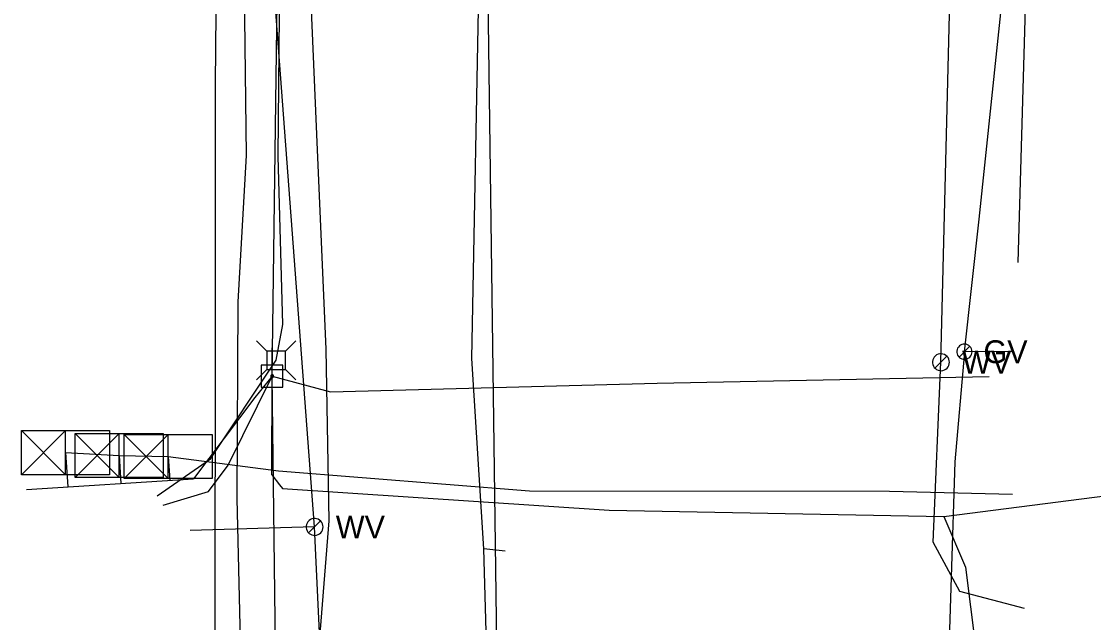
# Model space of a CAD drawing. Extents: x 600849 to 606371, y 330010 to 403088.
# Drawn here: x 601978.5 to 602159.1, y 363456.2 to 363557.4 of the extents above; entities that cross this region are included whole.
import ezdxf

# ---------------------------------------------------------------- set-up
doc = ezdxf.new("R2010")
doc.units = 0
for name, color, linetype in [('E_SIG', 7, 'Continuous'), ('E_UTL_AG_Bold', 7, 'Continuous'), ('E_UTL_E_UG', 7, 'Continuous'), ('E_UTL_EPowerPole', 7, 'Continuous'), ('E_UTL_FO_UG', 7, 'Continuous'), ('E_UTL_G', 7, 'Continuous'), ('E_UTL_G_UG', 7, 'Continuous'), ('E_UTL_Overhead', 7, 'Continuous'), ('E_UTL_T_UG', 7, 'Continuous'), ('E_UTL_TV_UG', 7, 'Continuous'), ('E_UTL_W', 7, 'Continuous'), ('E_UTL_W_UG', 7, 'Continuous')]:
    doc.layers.add(name, color=color, linetype=linetype)

msp = doc.modelspace()

# ---------------------------------------------------------------- linework, layer by layer
at = {"layer": 'E_SIG'}
for points in [[(601978.53, 363481.09), (601978.53, 363488.51)], [(601978.53, 363488.51), (601993.38, 363488.51)], [(601985.95, 363488.51), (601978.53, 363481.09)], [(601978.53, 363488.51), (601985.95, 363481.09)], [(601985.95, 363481.09), (601985.95, 363488.51)], [(601987.56, 363480.63), (601987.56, 363488.05)], [(601987.56, 363488.05), (602002.41, 363488.05)], [(601994.98, 363488.05), (601987.56, 363480.63)], [(601987.56, 363488.05), (601994.98, 363480.63)], [(601993.38, 363488.51), (601993.38, 363481.09)], [(601994.98, 363480.63), (601994.98, 363488.05)], [(601995.8, 363480.46), (601995.8, 363487.88)], [(601995.8, 363487.88), (602010.65, 363487.88)], [(602003.23, 363487.88), (601995.8, 363480.46)], [(601995.8, 363487.88), (602003.23, 363480.46)], [(602002.41, 363488.05), (602002.41, 363480.63)], [(602003.23, 363480.46), (602003.23, 363487.88)], [(602010.65, 363487.88), (602010.65, 363480.46)], [(601985.95, 363484.8), (601985.95, 363484.8)], [(601994.98, 363484.34), (601994.98, 363484.34)], [(602003.23, 363484.17), (602003.23, 363484.17)], [(601993.38, 363481.09), (601978.53, 363481.09)], [(602002.41, 363480.63), (601987.56, 363480.63)], [(602010.65, 363480.46), (601995.8, 363480.46)]]:
    msp.add_lwpolyline(points, dxfattribs=at)
at = {"layer": 'E_UTL_AG_Bold'}
for points in [[(602019.88, 363501.91), (602018.13, 363503.66)], [(602022.98, 363501.91), (602024.73, 363503.66)], [(602022.98, 363501.91), (602019.88, 363501.91)], [(602019.88, 363501.91), (602019.88, 363498.82)], [(602022.98, 363498.82), (602022.98, 363501.91)], [(602019.88, 363498.82), (602018.13, 363497.06)], [(602019.88, 363498.82), (602022.98, 363498.82)], [(602022.98, 363498.82), (602024.73, 363497.06)]]:
    msp.add_lwpolyline(points, dxfattribs=at)
at = {"layer": 'E_UTL_E_UG'}
for points in [[(602011.19, 363546.99), (602011.78, 363606.5), (602011.32, 363708.76), (602012.32, 363798.15), (602014.54, 363832.84), (602015.06, 363873.42), (602017.01, 363967.88)], [(602010.49, 363402.97), (602011.14, 363414.46), (602011.19, 363546.99)], [(602020.76, 363497.69), (602017.86, 363494.08), (602007.49, 363480.4)], [(601985.95, 363484.8), (601994.98, 363484.34), (602003.23, 363484.17), (602021.82, 363481.73), (602064.1, 363478.37), (602124.72, 363478.33), (602145.45, 363477.79)], [(601985.95, 363484.8), (601986.32, 363479.03)], [(601994.98, 363484.34), (601995.29, 363479.61)], [(602003.23, 363484.17), (602003.49, 363480.14)], [(601979.36, 363478.59), (602007.49, 363480.4)]]:
    msp.add_lwpolyline(points, dxfattribs=at)
at = {"layer": 'E_UTL_EPowerPole'}
for points in [[(602020.73, 363499.53), (602020.73, 363502.44)], [(602022.57, 363499.53), (602018.88, 363499.53)], [(602018.88, 363499.53), (602018.88, 363495.84)], [(602022.57, 363495.84), (602022.57, 363499.53)], [(602021, 363497.69), (602020.99, 363497.74), (602020.98, 363497.78), (602020.96, 363497.82), (602020.93, 363497.86), (602020.9, 363497.89), (602020.86, 363497.91), (602020.82, 363497.92), (602020.77, 363497.93), (602020.73, 363497.93), (602020.68, 363497.92), (602020.64, 363497.9), (602020.6, 363497.87), (602020.57, 363497.84), (602020.55, 363497.8), (602020.53, 363497.76), (602020.52, 363497.71), (602020.52, 363497.67), (602020.53, 363497.62), (602020.55, 363497.58), (602020.57, 363497.54), (602020.6, 363497.51), (602020.64, 363497.48), (602020.68, 363497.47), (602020.73, 363497.45), (602020.77, 363497.45), (602020.82, 363497.46), (602020.86, 363497.47), (602020.9, 363497.5), (602020.93, 363497.53), (602020.96, 363497.56), (602020.98, 363497.6), (602020.99, 363497.65), (602021, 363497.69)], [(602018.88, 363495.84), (602022.57, 363495.84)]]:
    msp.add_lwpolyline(points, dxfattribs=at)
at = {"layer": 'E_UTL_FO_UG'}
for points in [[(602018.89, 363234.82), (602015.7, 363236.2), (602015.45, 363252.39), (602015.2, 363298.62), (602016.31, 363359.18), (602016.36, 363412.87), (602014.83, 363477.07), (602015, 363510.18), (602016.42, 363534.87), (602015.4, 363618.31), (602014.6, 363656.31), (602023.02, 363665.48), (602021.53, 363667.01), (602024.62, 363721.06), (602024.12, 363803.03), (602022.89, 363819.62), (602023.54, 363821), (602021.77, 363822.04), (602014.54, 363832.84), (602015.06, 363873.42), (602017.07, 363970.24)], [(602005.75, 363342.34), (602019.42, 363343.61), (602020.52, 363346.31), (602024.58, 363388.43), (602025.92, 363417.67), (602030.34, 363473.3), (602029.86, 363502.22), (602028.38, 363535.82), (602024.84, 363618.3), (602023.3, 363658.33), (602023.02, 363665.48), (602021.53, 363667.01), (602017.12, 363666.92), (602008.42, 363661.2)], [(602001.38, 363477.52), (602010.34, 363483.77), (602021.43, 363500.36), (602022.52, 363506.41), (602021.76, 363534.75), (602022.52, 363618.14), (602021.58, 363657.95), (602023.02, 363665.48)], [(602146.35, 363516.85), (602148.73, 363598.68), (602148.85, 363638.87), (602148.89, 363639.58)]]:
    msp.add_lwpolyline(points, dxfattribs=at)
at = {"layer": 'E_UTL_G'}
for points in [[(602138.61, 363501.8), (602138.58, 363502.04), (602138.51, 363502.27), (602138.4, 363502.49), (602138.25, 363502.68), (602138.07, 363502.84), (602137.86, 363502.97), (602137.63, 363503.05), (602137.38, 363503.08), (602137.14, 363503.07), (602136.9, 363503.01), (602136.68, 363502.91), (602136.48, 363502.77), (602136.31, 363502.59), (602136.18, 363502.39), (602136.09, 363502.16), (602136.05, 363501.92), (602136.05, 363501.68), (602136.09, 363501.44), (602136.18, 363501.21), (602136.31, 363501), (602136.48, 363500.83), (602136.68, 363500.69), (602136.9, 363500.59), (602137.14, 363500.53), (602137.38, 363500.52), (602137.63, 363500.55), (602137.86, 363500.63), (602138.07, 363500.75), (602138.25, 363500.91), (602138.4, 363501.1), (602138.51, 363501.32), (602138.58, 363501.56), (602138.61, 363501.8)], [(602136.42, 363500.89), (602138.23, 363502.71)]]:
    msp.add_lwpolyline(points, dxfattribs=at)
at = {"layer": 'E_UTL_G_UG'}
for points in [[(602060.01, 363468.19), (602056.39, 363468.6), (602054.36, 363500.64), (602055.64, 363568.29), (602055.85, 363635.67), (602060.53, 363677.93), (602062.03, 363722.09), (602061.42, 363727.86), (602062.56, 363759.29), (602062.45, 363800.12), (602062.87, 363849.24), (602063.19, 363928.76), (602063.38, 364018.14), (602063.76, 364116.5), (602064.83, 364174.35), (602065.21, 364233.32), (602065.84, 364329.41), (602065.08, 364438.96)], [(602137.32, 363501.8), (602139.83, 363524.14), (602143.94, 363563.73), (602147.29, 363598.33)], [(602137.32, 363501.8), (602135.69, 363483.24), (602134.47, 363444.42), (602135.32, 363434.86), (602135.17, 363427.22)], [(602145.62, 363501.84), (602137.32, 363501.8)], [(602004.29, 362646.67), (602014.22, 362646.95), (602047.56, 362645.82), (602053.75, 362646.16), (602056.03, 362692.23), (602056.95, 362724.99), (602056.77, 362762.67), (602056.05, 362800.79), (602055.99, 362834.8), (602056.06, 362876.36), (602055.83, 362890.92), (602056.92, 362951.2), (602057.05, 363044.4), (602058.4, 363124.81), (602056.87, 363225.7), (602058.32, 363307.21), (602057.83, 363378.17), (602058.44, 363413.06), (602057.66, 363422.89), (602056.39, 363468.6)]]:
    msp.add_lwpolyline(points, dxfattribs=at)
at = {"layer": 'E_UTL_Overhead'}
msp.add_lwpolyline([(602014.48, 362518.11), (602015.76, 362635.51), (602015.72, 362824.59), (602019.86, 363008.4), (602015.51, 363112.13), (602019.7, 363230.46), (602017.88, 363240.62), (602020.53, 363264.51), (602020.79, 363276.96), (602020.36, 363337.42), (602022.05, 363392.76), (602020.76, 363497.69), (602023.02, 363665.48), (602022.89, 363819.62), (602023.8, 363946.92), (602023.98, 364037.98)], dxfattribs=at)
at = {"layer": 'E_UTL_T_UG'}
msp.add_lwpolyline([(602029, 361187.95), (602030.09, 361332.68), (602030.32, 361479.32), (602031.6, 361623.57), (602034.81, 361758.94), (602039.97, 361895.46), (602038.92, 362037.46), (602039.07, 362150.46), (602039.52, 362213.37), (602040.11, 362261.56), (602042.13, 362282.82), (602042.8, 362315.54), (602044.04, 362453.27), (602044.88, 362483.99), (602046.05, 362603.33), (602046.4, 362728.45), (602052.99, 362867.92), (602054.63, 363014.99), (602055.87, 363161.76), (602058.26, 363302.99), (602058.58, 363452.58), (602055.9, 363653.18), (602056.25, 363696.56), (602056.95, 363843.75)], dxfattribs=at)
at = {"layer": 'E_UTL_TV_UG'}
for points in [[(602002.42, 363475.95), (602010.03, 363478.28), (602013.32, 363482.67), (602020.76, 363497.69)], [(602020.71, 363481.04), (602020.76, 363497.69), (602030.58, 363495.05), (602085.6, 363496.52), (602141.51, 363497.65)], [(602133.88, 363474.03), (602318.01, 363497.67)], [(602020.71, 363481.04), (602021.96, 363479.39), (602022.47, 363478.75), (602077.51, 363475.12), (602133.88, 363474.03)], [(602133.88, 363474.03), (602137.52, 363465.51), (602140.9, 363438.82), (602146.36, 363437.89)]]:
    msp.add_lwpolyline(points, dxfattribs=at)
at = {"layer": 'E_UTL_W'}
for points in [[(602134.79, 363500.02), (602134.77, 363500.29), (602134.69, 363500.55), (602134.57, 363500.8), (602134.4, 363501.01), (602134.19, 363501.19), (602133.96, 363501.32), (602133.7, 363501.41), (602133.44, 363501.45), (602133.16, 363501.44), (602132.9, 363501.37), (602132.65, 363501.26), (602132.43, 363501.1), (602132.25, 363500.91), (602132.1, 363500.68), (602132, 363500.43), (602131.95, 363500.16), (602131.95, 363499.89), (602132, 363499.62), (602132.1, 363499.37), (602132.25, 363499.14), (602132.43, 363498.95), (602132.65, 363498.79), (602132.9, 363498.68), (602133.16, 363498.61), (602133.44, 363498.6), (602133.7, 363498.64), (602133.96, 363498.73), (602134.19, 363498.86), (602134.4, 363499.04), (602134.57, 363499.25), (602134.69, 363499.49), (602134.77, 363499.75), (602134.79, 363500.02)], [(602132.36, 363499.02), (602134.38, 363501.03)], [(602029.33, 363472.29), (602029.3, 363472.56), (602029.22, 363472.82), (602029.1, 363473.06), (602028.93, 363473.27), (602028.73, 363473.45), (602028.49, 363473.59), (602028.24, 363473.67), (602027.97, 363473.71), (602027.7, 363473.7), (602027.43, 363473.64), (602027.19, 363473.52), (602026.97, 363473.37), (602026.78, 363473.17), (602026.63, 363472.94), (602026.53, 363472.69), (602026.48, 363472.42), (602026.48, 363472.15), (602026.53, 363471.89), (602026.63, 363471.63), (602026.78, 363471.41), (602026.97, 363471.21), (602027.19, 363471.05), (602027.43, 363470.94), (602027.7, 363470.88), (602027.97, 363470.86), (602028.24, 363470.9), (602028.49, 363470.99), (602028.73, 363471.13), (602028.93, 363471.3), (602029.1, 363471.52), (602029.22, 363471.76), (602029.3, 363472.02), (602029.33, 363472.29)], [(602026.89, 363471.28), (602028.91, 363473.3)]]:
    msp.add_lwpolyline(points, dxfattribs=at)
at = {"layer": 'E_UTL_W_UG'}
for points in [[(602037.08, 363327.83), (602037.22, 363362.53), (602030.46, 363375.16), (602031.31, 363399.91), (602027.9, 363472.29), (602021.1, 363562.8), (602020.81, 363566.35), (602018.4, 363618.8), (602017.83, 363750.6), (602021.63, 363983.02), (602021.43, 363987.51), (602020.81, 364087.06)], [(602147.43, 363458.54), (602136.57, 363461.42), (602132.09, 363469.7), (602133.37, 363500.02), (602134.92, 363563.21), (602133.27, 363563.65), (602132.07, 363562.25)], [(602027.9, 363472.29), (602006.97, 363471.69)]]:
    msp.add_lwpolyline(points, dxfattribs=at)

# ---------------------------------------------------------------- texts
at = {"layer": 'E_UTL_G'}
msp.add_text('GV', height=3.85, dxfattribs=at).set_placement((602140.53, 363499.87))
at = {"layer": 'E_UTL_W'}
for p in [(602136.93, 363498.1), (602031.46, 363470.36)]:
    msp.add_text('WV', height=3.85, dxfattribs=at).set_placement(p)

doc.saveas('drawing.dxf')
